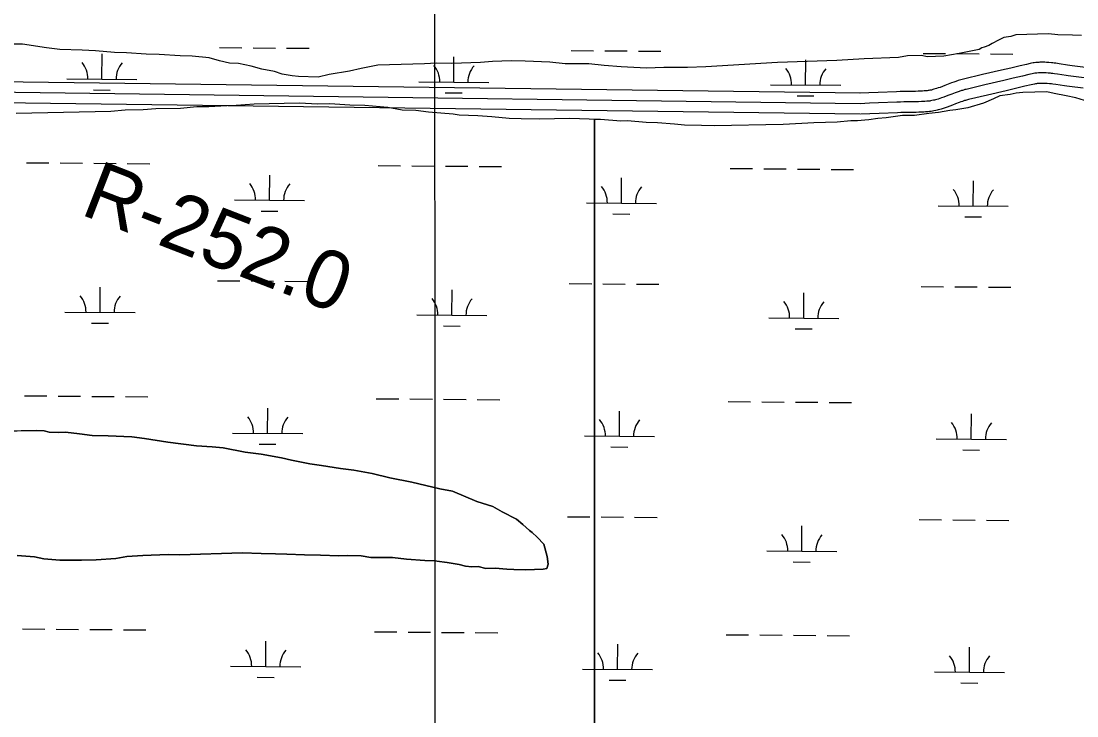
# Model space of a CAD drawing. Extents: x 3271442 to 3309282, y 752266 to 777610.
# Drawn here: x 3295970 to 3297476, y 772135 to 773127 of the extents above; entities that cross this region are included whole.
import ezdxf

# ---------------------------------------------------------------- set-up
doc = ezdxf.new("R2010")
doc.units = 0
for name, color, linetype in [('V-GRID-MAJR', 7, 'Continuous'), ('V-RIVR-RANG-IDEN', 7, 'Continuous'), ('V-ROAD-CNTR', 7, 'Continuous'), ('V-SITE-VEGE', 7, 'Continuous'), ('V-WETL-SWMP', 7, 'Continuous')]:
    doc.layers.add(name, color=color, linetype=linetype)

msp = doc.modelspace()

# ---------------------------------------------------------------- linework, layer by layer
at = {"layer": 'V-GRID-MAJR'}
msp.add_spline([(3296567.4, 757647.8), (3296564.7, 763706.6), (3296562.1, 769768.5), (3296559.4, 775830.5), (3296559.4, 775833.5)], degree=3, dxfattribs=at)
at = {"layer": 'V-ROAD-CNTR'}
for points in [[(3297488.4, 773060.5), (3297469, 773062.9), (3297465.7, 773063.3), (3297462.6, 773063.8), (3297450.5, 773065.6), (3297445.8, 773066.3), (3297443.6, 773066.6), (3297441.6, 773066.8), (3297439.7, 773067), (3297436.1, 773067.4), (3297432.8, 773067.6), (3297430, 773067.7), (3297427.4, 773067.7), (3297425.2, 773067.7), (3297423.2, 773067.7), (3297421.5, 773067.6), (3297419.9, 773067.5), (3297417.3, 773067.3), (3297415.2, 773067), (3297413.6, 773066.8), (3297411.3, 773066.4), (3297409.1, 773065.9), (3297403.9, 773064.8), (3297394.9, 773062.7), (3297381.5, 773059.6), (3297368.2, 773056.4), (3297341.3, 773050.1), (3297314.4, 773043.7), (3297312.4, 773043.2), (3297310.4, 773042.7), (3297308.5, 773042.1), (3297306.7, 773041.6), (3297303.3, 773040.5), (3297300.2, 773039.4), (3297297.3, 773038.3), (3297292.1, 773036.4), (3297287.7, 773034.6), (3297284, 773033.2), (3297280.8, 773032), (3297278.1, 773031.1), (3297275.8, 773030.3), (3297273.8, 773029.7), (3297272.1, 773029.2), (3297270.6, 773028.8), (3297269.3, 773028.4), (3297268.3, 773028.2), (3297266.3, 773027.8), (3297264.9, 773027.5), (3297263.9, 773027.4), (3297262.3, 773027.2), (3297260.6, 773027), (3297258.3, 773026.8), (3297255.9, 773026.7), (3297253.7, 773026.6), (3297249.5, 773026.4), (3297245.8, 773026.3), (3297239.2, 773026.2), (3297229.1, 773026.1), (3297223.9, 773026), (3297218.7, 773025.8), (3297192.4, 773024.7), (3297179.3, 773024.2), (3297166.2, 773023.5)], [(3297486.5, 773045.6), (3297467.1, 773048), (3297463.6, 773048.5), (3297460.4, 773048.9), (3297448.3, 773050.8), (3297443.8, 773051.4), (3297441.8, 773051.7), (3297439.9, 773051.9), (3297438.2, 773052.1), (3297434.9, 773052.4), (3297432, 773052.6), (3297429.5, 773052.7), (3297427.4, 773052.7), (3297425.4, 773052.7), (3297423.8, 773052.7), (3297422.3, 773052.6), (3297421.1, 773052.5), (3297418.8, 773052.3), (3297417.2, 773052.1), (3297416, 773052), (3297414.1, 773051.6), (3297412.2, 773051.3), (3297407.2, 773050.1), (3297398.3, 773048.1), (3297385, 773045), (3297371.7, 773041.8), (3297344.8, 773035.5), (3297317.9, 773029.1), (3297316.1, 773028.7), (3297314.4, 773028.2), (3297312.8, 773027.7), (3297311.2, 773027.3), (3297308.1, 773026.3), (3297305.2, 773025.3), (3297302.5, 773024.3), (3297297.5, 773022.4), (3297293.2, 773020.7), (3297289.3, 773019.2), (3297286, 773017.9), (3297283, 773016.9), (3297280.4, 773016), (3297278.2, 773015.3), (3297276.2, 773014.7), (3297274.4, 773014.3), (3297272.9, 773013.9), (3297271.5, 773013.5), (3297269.1, 773013), (3297267.3, 773012.7), (3297266, 773012.5), (3297263.9, 773012.3), (3297261.9, 773012.1), (3297259.2, 773011.9), (3297256.7, 773011.7), (3297254.4, 773011.6), (3297250, 773011.4), (3297246.2, 773011.3), (3297239.4, 773011.2), (3297229.3, 773011.1), (3297224.3, 773011), (3297219.2, 773010.8), (3297193.1, 773009.7), (3297180, 773009.2), (3297166.9, 773008.6)], [(3297167.1, 773023.6), (3295538.4, 773045.3)], [(3297484.7, 773030.7), (3297465.2, 773033.1), (3297461.6, 773033.6), (3297458.2, 773034.1), (3297446.1, 773036), (3297441.8, 773036.6), (3297439.9, 773036.8), (3297438.2, 773037), (3297436.7, 773037.2), (3297433.7, 773037.5), (3297431.2, 773037.6), (3297429.1, 773037.7), (3297427.3, 773037.7), (3297425.7, 773037.7), (3297424.3, 773037.7), (3297423.2, 773037.6), (3297422.2, 773037.6), (3297420.4, 773037.4), (3297419.2, 773037.3), (3297418.3, 773037.1), (3297416.9, 773036.9), (3297415.4, 773036.6), (3297410.5, 773035.5), (3297401.7, 773033.5), (3297388.4, 773030.4), (3297375.1, 773027.2), (3297348.2, 773020.9), (3297321.4, 773014.5), (3297319.9, 773014.2), (3297318.4, 773013.8), (3297317, 773013.4), (3297315.7, 773013), (3297312.9, 773012), (3297310.3, 773011.1), (3297307.8, 773010.2), (3297302.9, 773008.4), (3297298.6, 773006.7), (3297294.6, 773005.2), (3297291.1, 773003.8), (3297287.9, 773002.7), (3297285.1, 773001.8), (3297282.5, 773001), (3297280.2, 773000.3), (3297278.2, 772999.7), (3297276.4, 772999.3), (3297274.8, 772998.9), (3297272, 772998.3), (3297269.8, 772997.9), (3297268.1, 772997.7), (3297265.6, 772997.3), (3297263.1, 772997.1), (3297260.2, 772996.9), (3297257.5, 772996.7), (3297255, 772996.6), (3297250.5, 772996.4), (3297246.5, 772996.3), (3297239.6, 772996.2), (3297229.6, 772996.1), (3297224.7, 772996), (3297219.8, 772995.8), (3297193.7, 772994.8), (3297180.6, 772994.2), (3297167.6, 772993.6)], [(3297166.9, 773008.6), (3295181.8, 773035.1)], [(3297166.7, 772993.6), (3295181.6, 773020.1)]]:
    msp.add_lwpolyline(points, dxfattribs=at)
at = {"layer": 'V-SITE-VEGE'}
for p, q in [((3297364.1, 773099.1), (3297355.3, 773094.8)), ((3297371.9, 773103.3), (3297364.1, 773099.1)), ((3297374.9, 773103.4), (3297371.9, 773103.3)), ((3297381.9, 773104.7), (3297374.9, 773103.4)), ((3297388.8, 773106.9), (3297381.9, 773104.7)), ((3297435.6, 773108.5), (3297388.8, 773106.9)), ((3297448.6, 773106.9), (3297435.6, 773108.5)), ((3297469.6, 773106.6), (3297448.6, 773106.9)), ((3297482.5, 773106.1), (3297469.6, 773106.6)), ((3295972.1, 773093.4), (3295952.1, 773093.7)), ((3296006.1, 773088.5), (3295972.1, 773093.4)), ((3296025.2, 773086.2), (3296006.1, 773088.5)), ((3296057.1, 773085.2), (3296025.2, 773086.2)), ((3296076.1, 773083.9), (3296057.1, 773085.2)), ((3296103.1, 773081.8), (3296076.1, 773083.9)), ((3297324.7, 773083.8), (3297307.9, 773080.3)), ((3297336.6, 773086.2), (3297324.7, 773083.8)), ((3297340.5, 773088.3), (3297336.6, 773086.2)), ((3297343.5, 773089.4), (3297340.5, 773088.3)), ((3297350.4, 773091.7), (3297343.5, 773089.4)), ((3297355.3, 773094.8), (3297350.4, 773091.7)), ((3296120.1, 773081.4), (3296103.1, 773081.8)), ((3296148.1, 773079.3), (3296120.1, 773081.4)), ((3296167, 773078.9), (3296148.1, 773079.3)), ((3296197, 773077), (3296167, 773078.9)), ((3296214, 773076.5), (3296197, 773077)), ((3296238, 773074.3), (3296214, 773076.5)), ((3296253.1, 773069.9), (3296238, 773074.3)), ((3296267.2, 773066.3), (3296253.1, 773069.9)), ((3296625.2, 773067.4), (3296584.3, 773066)), ((3296642.1, 773068.9), (3296625.2, 773067.4)), ((3296669, 773069.8), (3296642.1, 773068.9)), ((3296688.9, 773069.5), (3296669, 773069.8)), ((3296723.9, 773067.7), (3296688.9, 773069.5)), ((3296745.9, 773065.4), (3296723.9, 773067.7)), ((3297049, 773067.6), (3296946.5, 773061.2)), ((3297133.7, 773070.4), (3297049, 773067.6)), ((3297172.5, 773072.7), (3297133.7, 773070.4)), ((3297221.3, 773074.4), (3297172.5, 773072.7)), ((3297234.2, 773076.8), (3297221.3, 773074.4)), ((3297254.1, 773077.5), (3297234.2, 773076.8)), ((3297262.2, 773075.7), (3297254.1, 773077.5)), ((3297286.1, 773076.5), (3297262.2, 773075.7)), ((3297307.9, 773080.3), (3297286.1, 773076.5)), ((3296280.1, 773065.8), (3296267.2, 773066.3)), ((3296298.2, 773062.4), (3296280.1, 773065.8)), ((3296313.3, 773057.9), (3296298.2, 773062.4)), ((3296331.4, 773054.5), (3296313.3, 773057.9)), ((3296342.5, 773050.9), (3296331.4, 773054.5)), ((3296438.1, 773055.1), (3296409.3, 773050.2)), ((3296454.9, 773058.7), (3296438.1, 773055.1)), ((3296478.7, 773063.5), (3296454.9, 773058.7)), ((3296545.4, 773065.7), (3296478.7, 773063.5)), ((3296562.4, 773066.3), (3296545.4, 773065.7)), ((3296584.3, 773066), (3296562.4, 773066.3)), ((3296779.8, 773065.6), (3296745.9, 773065.4)), ((3296801.8, 773063.3), (3296779.8, 773065.6)), ((3296825.8, 773061.1), (3296801.8, 773063.3)), ((3296861.8, 773059.3), (3296825.8, 773061.1)), ((3296886.7, 773060.2), (3296861.8, 773059.3)), ((3296920.6, 773060.3), (3296886.7, 773060.2)), ((3296946.5, 773061.2), (3296920.6, 773060.3)), ((3296356.5, 773048.4), (3296342.5, 773050.9)), ((3296365.5, 773047.7), (3296356.5, 773048.4)), ((3296393.5, 773046.6), (3296365.5, 773047.7)), ((3296409.3, 773050.2), (3296393.5, 773046.6)), ((3297380.8, 773021.9), (3297366.2, 773019.9)), ((3297389.3, 773023.8), (3297380.8, 773021.9)), ((3297398.7, 773024.8), (3297389.3, 773023.8)), ((3297433, 773025.5), (3297398.7, 773024.8)), ((3297443.3, 773023.1), (3297433, 773025.5)), ((3297460.5, 773020), (3297443.3, 773023.1)), ((3297342.5, 773009.2), (3297320.3, 773002.8)), ((3297356.9, 773015.5), (3297342.5, 773009.2)), ((3297366.2, 773019.9), (3297356.9, 773015.5)), ((3297474.2, 773016.8), (3297460.5, 773020)), ((3297493.2, 773011.2), (3297474.2, 773016.8)), ((3297244.3, 772991.9), (3297227.1, 772991.6)), ((3297264.8, 772994.8), (3297244.3, 772991.9)), ((3297278.5, 772996), (3297264.8, 772994.8)), ((3297294.7, 772998.8), (3297278.5, 772996)), ((3297303.2, 772999.9), (3297294.7, 772998.8)), ((3297320.3, 773002.8), (3297303.2, 772999.9)), ((3296796.4, 772985.9), (3296787.8, 772986.2)), ((3296787.8, 772986.2), (3296787.8, 771563.6)), ((3296825.5, 772983.9), (3296796.4, 772985.9)), ((3296834.9, 772984.1), (3296825.5, 772983.9)), ((3296861.5, 772982), (3296834.9, 772984.1)), ((3296877.8, 772981.5), (3296861.5, 772982)), ((3296901.9, 772979.4), (3296877.8, 772981.5)), ((3296916.4, 772977.9), (3296901.9, 772979.4)), ((3296940.4, 772977.5), (3296916.4, 772977.9)), ((3296958.4, 772977), (3296940.4, 772977.5)), ((3297056.9, 772978.9), (3296958.4, 772977)), ((3297083.4, 772980.3), (3297056.9, 772978.9)), ((3297100.6, 772981.4), (3297083.4, 772980.3)), ((3297134, 772982.1), (3297100.6, 772981.4)), ((3297153.6, 772984.2), (3297134, 772982.1)), ((3297163, 772984.3), (3297153.6, 772984.2)), ((3297173.3, 772985.4), (3297163, 772984.3)), ((3297179.3, 772985.5), (3297173.3, 772985.4)), ((3297192.1, 772987.5), (3297179.3, 772985.5)), ((3297204.1, 772988.6), (3297192.1, 772987.5)), ((3297227.1, 772991.6), (3297204.1, 772988.6))]:
    msp.add_line(p, q, dxfattribs=at)
for points in [[(3296787.8, 772986.2), (3296780.1, 772986.5), (3296752.6, 772987.7), (3296709, 772986.8), (3296683.3, 772987.2), (3296666.1, 772987.7), (3296641.2, 772989.8), (3296621.5, 772991.2), (3296594.9, 772992.4), (3296586.3, 772993.9), (3296551.2, 772996.7), (3296533.1, 772998.9), (3296513.4, 772999.4), (3296492.8, 773003.3), (3296460.2, 773006.1), (3296438.8, 773006.5), (3296410.4, 773008.6), (3296393.3, 773008.2), (3296366.7, 773009.4), (3296302.5, 773008.2), (3296276.9, 773006), (3296263.2, 773005.7), (3296237.5, 773004.4), (3296220.4, 773004.1), (3296197.3, 773001.9), (3296162.2, 773001.3), (3296144.2, 773000.1), (3296118.5, 772999.6), (3296098, 772997.5), (3295962.7, 772994.9)], [(3296787.8, 771563.6), (3296787.8, 772986.2)], [(3296567.3, 772459), (3296537.1, 772466), (3296527.1, 772468.7), (3296496, 772474.6), (3296470.8, 772480.7), (3296444.7, 772485.9), (3296425.7, 772488.2), (3296398.6, 772492.3), (3296381.6, 772494.7), (3296355.5, 772499.8), (3296341.4, 772503.3), (3296312.3, 772508.3), (3296289.3, 772511.6), (3296258.2, 772517.5), (3296242.2, 772519), (3296220.2, 772520.2), (3296179.1, 772525.8), (3296146, 772530.7), (3296128, 772533.1), (3296094, 772534.9), (3296071.1, 772535.2), (3296053.1, 772537.6), (3296033, 772539.9), (3296023.1, 772539.5), (3296010.1, 772540.1), (3296003, 772541.9), (3295992.1, 772542.5), (3295880.4, 772539.8)], [(3296545.8, 772356.6), (3296559.8, 772356.1), (3296573.8, 772354.5), (3296577.8, 772353.7), (3296594.8, 772351.3), (3296603.9, 772348.6), (3296612.9, 772347.9), (3296621.9, 772348.2), (3296632.9, 772345.6), (3296645.9, 772346), (3296662.9, 772344.6), (3296672.9, 772343.9), (3296689.8, 772343.5), (3296714.8, 772344.3), (3296719.7, 772345.5), (3296721.5, 772351.5), (3296720.1, 772362.4), (3296715.5, 772380.2), (3296706.2, 772389.9), (3296699, 772396.6), (3296695, 772399.5), (3296685.7, 772408.2), (3296676.5, 772415.8), (3296656.2, 772426.1), (3296642.9, 772433.7), (3296619.8, 772440.9), (3296585.4, 772455.7), (3296567.3, 772459)], [(3295964.1, 772364), (3295989.1, 772361.9), (3296002.2, 772359.3), (3296025.2, 772357.1), (3296030.2, 772357.3), (3296056.1, 772357.2), (3296077, 772357.9), (3296104.9, 772359.8), (3296120.8, 772362.3), (3296143.6, 772364.1), (3296179.5, 772365.3), (3296196.5, 772364.8), (3296285.1, 772367.8), (3296312.1, 772366.7), (3296333, 772366.4), (3296349, 772366), (3296374, 772364.8), (3296396.9, 772364.6), (3296422.9, 772363.5), (3296434.9, 772363.9), (3296454.8, 772363.5), (3296468.9, 772361), (3296499.8, 772361), (3296519.8, 772358.7), (3296545.8, 772356.6)]]:
    msp.add_lwpolyline(points, dxfattribs=at)
at = {"layer": 'V-WETL-SWMP'}
for p, q in [((3296252.7, 773088.7), (3296284.7, 773088.5)), ((3296300.7, 773088.3), (3296332.7, 773088.1)), ((3296348.7, 773087.9), (3296380.7, 773087.7)), ((3296754.6, 773084.6), (3296786.6, 773084.3)), ((3296802.6, 773084.2), (3296834.6, 773083.9)), ((3296850.6, 773083.8), (3296882.6, 773083.5)), ((3296085.2, 773043.7), (3296085.5, 773079.7)), ((3296587.1, 773039.5), (3296587.4, 773075.5)), ((3297089, 773035.4), (3297089.3, 773071.4)), ((3297256.5, 773080.5), (3297288.5, 773080.2)), ((3297304.5, 773080.1), (3297336.5, 773079.8)), ((3297352.5, 773079.7), (3297384.5, 773079.4)), ((3296035.2, 773044.1), (3296135.2, 773043.3)), ((3296537.1, 773039.9), (3296637.1, 773039.1)), ((3296073.1, 773028.3), (3296097.1, 773028.1)), ((3296575, 773024.2), (3296599, 773024)), ((3297039, 773035.8), (3297139, 773035)), ((3297076.9, 773020.1), (3297100.9, 773019.9)), ((3295977.4, 772924.5), (3296009.4, 772924.2)), ((3296025.4, 772924.1), (3296057.4, 772923.8)), ((3296073.4, 772923.7), (3296105.4, 772923.4)), ((3296121.4, 772923.3), (3296153.4, 772923)), ((3296479.3, 772920.3), (3296511.3, 772920.1)), ((3296527.3, 772920), (3296559.3, 772919.7)), ((3296575.3, 772919.6), (3296607.3, 772919.3)), ((3296623.3, 772919.2), (3296655.3, 772918.9)), ((3296324.3, 772870.9), (3296324.6, 772906.9)), ((3296826.2, 772866.7), (3296826.5, 772902.7)), ((3296981.2, 772916.2), (3297013.2, 772916)), ((3297029.2, 772915.8), (3297061.2, 772915.6)), ((3297077.2, 772915.4), (3297109.2, 772915.2)), ((3297125.2, 772915), (3297157.2, 772914.8)), ((3297328.1, 772862.6), (3297328.4, 772898.6)), ((3296274.3, 772871.3), (3296374.3, 772870.5)), ((3296776.2, 772867.2), (3296876.2, 772866.3)), ((3297278.1, 772863), (3297378.1, 772862.2)), ((3296312.2, 772855.5), (3296336.2, 772855.4)), ((3296814.1, 772851.4), (3296838.1, 772851.2)), ((3297316, 772847.3), (3297340, 772847.1)), ((3296249.9, 772756.1), (3296281.9, 772755.8)), ((3296297.9, 772755.7), (3296329.9, 772755.4)), ((3296345.9, 772755.3), (3296377.9, 772755)), ((3296751.8, 772751.9), (3296783.8, 772751.7)), ((3296799.8, 772751.5), (3296831.8, 772751.3)), ((3296847.8, 772751.1), (3296879.8, 772750.9)), ((3296082.5, 772711), (3296082.8, 772747)), ((3296584.4, 772706.9), (3296584.7, 772742.9)), ((3297086.3, 772702.7), (3297086.6, 772738.7)), ((3297253.7, 772747.8), (3297285.7, 772747.5)), ((3297301.7, 772747.4), (3297333.7, 772747.1)), ((3297349.7, 772747), (3297381.7, 772746.7)), ((3296032.5, 772711.4), (3296132.5, 772710.6)), ((3296534.4, 772707.3), (3296634.4, 772706.5)), ((3296070.4, 772695.7), (3296094.4, 772695.5)), ((3296572.3, 772691.5), (3296596.3, 772691.3)), ((3297036.3, 772703.1), (3297136.3, 772702.3)), ((3297074.2, 772687.4), (3297098.2, 772687.2)), ((3295974.7, 772591.8), (3296006.7, 772591.6)), ((3296022.7, 772591.4), (3296054.7, 772591.2)), ((3296070.7, 772591), (3296102.7, 772590.8)), ((3296118.7, 772590.6), (3296150.7, 772590.4)), ((3296476.6, 772587.7), (3296508.6, 772587.4)), ((3296524.6, 772587.3), (3296556.6, 772587)), ((3296572.6, 772586.9), (3296604.6, 772586.6)), ((3296620.6, 772586.5), (3296652.6, 772586.2)), ((3296321.6, 772538.2), (3296321.9, 772574.2)), ((3296823.4, 772534.1), (3296823.7, 772570.1)), ((3296978.5, 772583.6), (3297010.5, 772583.3)), ((3297026.5, 772583.2), (3297058.5, 772582.9)), ((3297074.4, 772582.8), (3297106.4, 772582.5)), ((3297122.4, 772582.4), (3297154.4, 772582.1)), ((3297325.3, 772529.9), (3297325.6, 772565.9)), ((3295880.4, 772539.8), (3295992.1, 772542.5)), ((3295992.1, 772542.5), (3296003, 772541.9)), ((3296003, 772541.9), (3296010.1, 772540.1)), ((3296010.1, 772540.1), (3296023.1, 772539.5)), ((3296023.1, 772539.5), (3296033, 772539.9)), ((3296033, 772539.9), (3296053.1, 772537.6)), ((3296053.1, 772537.6), (3296071.1, 772535.2)), ((3296071.1, 772535.2), (3296094, 772534.9)), ((3296094, 772534.9), (3296128, 772533.1)), ((3296128, 772533.1), (3296146, 772530.7)), ((3296146, 772530.7), (3296179.1, 772525.8)), ((3296179.1, 772525.8), (3296220.2, 772520.2)), ((3296271.6, 772538.6), (3296371.6, 772537.8)), ((3296773.5, 772534.5), (3296873.4, 772533.7)), ((3297275.3, 772530.4), (3297375.3, 772529.5)), ((3296220.2, 772520.2), (3296242.2, 772519)), ((3296242.2, 772519), (3296258.2, 772517.5)), ((3296258.2, 772517.5), (3296289.3, 772511.6)), ((3296289.3, 772511.6), (3296312.3, 772508.3)), ((3296309.4, 772522.9), (3296333.4, 772522.7)), ((3296811.3, 772518.8), (3296835.3, 772518.6)), ((3297313.2, 772514.6), (3297337.2, 772514.4)), ((3296312.3, 772508.3), (3296341.4, 772503.3)), ((3296341.4, 772503.3), (3296355.5, 772499.8)), ((3296355.5, 772499.8), (3296381.6, 772494.7)), ((3296381.6, 772494.7), (3296398.6, 772492.3)), ((3296398.6, 772492.3), (3296425.7, 772488.2)), ((3296425.7, 772488.2), (3296444.7, 772485.9)), ((3296444.7, 772485.9), (3296470.8, 772480.7)), ((3296470.8, 772480.7), (3296496, 772474.6)), ((3296496, 772474.6), (3296527.1, 772468.7)), ((3296527.1, 772468.7), (3296537.1, 772466)), ((3296537.1, 772466), (3296567.3, 772459)), ((3296567.3, 772459), (3296585.4, 772455.7)), ((3296585.4, 772455.7), (3296619.8, 772440.9)), ((3296619.8, 772440.9), (3296642.9, 772433.7)), ((3296642.9, 772433.7), (3296656.2, 772426.1)), ((3296656.2, 772426.1), (3296676.5, 772415.8)), ((3296676.5, 772415.8), (3296685.7, 772408.2)), ((3296685.7, 772408.2), (3296694.9, 772399.5)), ((3296749.1, 772419.3), (3296781.1, 772419)), ((3296797.1, 772418.9), (3296829.1, 772418.6)), ((3296845.1, 772418.5), (3296877.1, 772418.2)), ((3297083.5, 772370.1), (3297083.8, 772406.1)), ((3297251, 772415.1), (3297283, 772414.9)), ((3297299, 772414.7), (3297331, 772414.5)), ((3297347, 772414.3), (3297379, 772414.1)), ((3296694.9, 772399.5), (3296699, 772396.6)), ((3296699, 772396.6), (3296706.2, 772389.9)), ((3296706.2, 772389.9), (3296715.5, 772380.2)), ((3296715.5, 772380.2), (3296720.1, 772362.4)), ((3295989.1, 772361.9), (3295964.1, 772364)), ((3296002.2, 772359.3), (3295989.1, 772361.9)), ((3296025.2, 772357.1), (3296002.2, 772359.3)), ((3296104.9, 772359.8), (3296077, 772357.9)), ((3296120.8, 772362.3), (3296104.9, 772359.8)), ((3296143.6, 772364.1), (3296120.8, 772362.3)), ((3296179.5, 772365.3), (3296143.6, 772364.1)), ((3296196.5, 772364.8), (3296179.5, 772365.3)), ((3296285.1, 772367.8), (3296196.5, 772364.8)), ((3296312.1, 772366.7), (3296285.1, 772367.8)), ((3296333, 772366.4), (3296312.1, 772366.7)), ((3296349, 772366), (3296333, 772366.4)), ((3296374, 772364.8), (3296349, 772366)), ((3296396.9, 772364.6), (3296374, 772364.8)), ((3296422.9, 772363.5), (3296396.9, 772364.6)), ((3296434.9, 772363.9), (3296422.9, 772363.5)), ((3296454.8, 772363.5), (3296434.9, 772363.9)), ((3296468.9, 772361), (3296454.8, 772363.5)), ((3296499.8, 772361), (3296468.9, 772361)), ((3296519.8, 772358.7), (3296499.8, 772361)), ((3296720.1, 772362.4), (3296721.5, 772351.5)), ((3297033.5, 772370.5), (3297133.5, 772369.7)), ((3296030.2, 772357.3), (3296025.2, 772357.1)), ((3296056.1, 772357.2), (3296030.2, 772357.3)), ((3296077, 772357.9), (3296056.1, 772357.2)), ((3296545.8, 772356.6), (3296519.8, 772358.7)), ((3296559.8, 772356.1), (3296545.8, 772356.6)), ((3296573.8, 772354.5), (3296559.8, 772356.1)), ((3296577.8, 772353.7), (3296573.8, 772354.5)), ((3296594.8, 772351.3), (3296577.8, 772353.7)), ((3296603.9, 772348.6), (3296594.8, 772351.3)), ((3296612.9, 772347.9), (3296603.9, 772348.6)), ((3296621.9, 772348.2), (3296612.9, 772347.9)), ((3296632.9, 772345.6), (3296621.9, 772348.2)), ((3296645.9, 772346), (3296632.9, 772345.6)), ((3296662.9, 772344.6), (3296645.9, 772346)), ((3296672.9, 772343.9), (3296662.9, 772344.6)), ((3296714.8, 772344.3), (3296689.8, 772343.5)), ((3296719.7, 772345.5), (3296714.8, 772344.3)), ((3296721.5, 772351.5), (3296719.7, 772345.5)), ((3297071.4, 772354.7), (3297095.4, 772354.5)), ((3296689.8, 772343.5), (3296672.9, 772343.9)), ((3295971.9, 772259.2), (3296003.9, 772258.9)), ((3296019.9, 772258.8), (3296051.9, 772258.5)), ((3296067.9, 772258.4), (3296099.9, 772258.1)), ((3296115.9, 772258), (3296147.9, 772257.7)), ((3296473.8, 772255), (3296505.8, 772254.8)), ((3296521.8, 772254.6), (3296553.8, 772254.4)), ((3296569.8, 772254.2), (3296601.8, 772254)), ((3296617.8, 772253.8), (3296649.8, 772253.6)), ((3296318.8, 772205.6), (3296319.1, 772241.6)), ((3296975.7, 772250.9), (3297007.7, 772250.6)), ((3297023.7, 772250.5), (3297055.7, 772250.2)), ((3297071.7, 772250.1), (3297103.7, 772249.8)), ((3297119.7, 772249.7), (3297151.7, 772249.4)), ((3296820.7, 772201.4), (3296821, 772237.4)), ((3297322.6, 772197.3), (3297322.9, 772233.3)), ((3296268.8, 772206), (3296368.8, 772205.1)), ((3296770.7, 772201.8), (3296870.7, 772201)), ((3297272.6, 772197.7), (3297372.6, 772196.9)), ((3296306.7, 772190.2), (3296330.7, 772190)), ((3296808.6, 772186.1), (3296832.6, 772185.9)), ((3297310.5, 772182), (3297334.5, 772181.8))]:
    msp.add_line(p, q, dxfattribs=at)
for centre, start, end in [((3296030, 773044.6), 358.7563, 40.2999), ((3296140.5, 773043.7), 138.7563, 180.2999), ((3296531.9, 773040.5), 358.7563, 40.2999), ((3296642.4, 773039.6), 138.7563, 180.2999), ((3297033.8, 773036.3), 358.7563, 40.2999), ((3297144.3, 773035.4), 138.7563, 180.2999), ((3296269.1, 772871.8), 358.7563, 40.2999), ((3296379.5, 772870.9), 138.7563, 180.2999), ((3296771, 772867.7), 358.7563, 40.2999), ((3296881.4, 772866.8), 138.7563, 180.2999), ((3297272.8, 772863.5), 358.7563, 40.2999), ((3297383.3, 772862.6), 138.7563, 180.2999), ((3296027.3, 772711.9), 358.7563, 40.2999), ((3296137.7, 772711), 138.7563, 180.2999), ((3296529.2, 772707.8), 358.7563, 40.2999), ((3296639.6, 772706.9), 138.7563, 180.2999), ((3297031, 772703.7), 358.7563, 40.2999), ((3297141.5, 772702.8), 138.7563, 180.2999), ((3296266.3, 772539.1), 358.7563, 40.2999), ((3296376.8, 772538.2), 138.7563, 180.2999), ((3296768.2, 772535), 358.7563, 40.2999), ((3296878.7, 772534.1), 138.7563, 180.2999), ((3297270.1, 772530.9), 358.7563, 40.2999), ((3297380.6, 772530), 138.7563, 180.2999), ((3297028.3, 772371), 358.7563, 40.2999), ((3297138.8, 772370.1), 138.7563, 180.2999), ((3296263.6, 772206.5), 358.7563, 40.2999), ((3296374.1, 772205.6), 138.7563, 180.2999), ((3296765.5, 772202.3), 358.7563, 40.2999), ((3296876, 772201.4), 138.7563, 180.2999), ((3297267.4, 772198.2), 358.7563, 40.2999), ((3297377.8, 772197.3), 138.7563, 180.2999)]:
    msp.add_arc(centre, 35.2, start, end, dxfattribs=at)

# ---------------------------------------------------------------- texts
at = {"layer": 'V-RIVR-RANG-IDEN'}
msp.add_text('R-252.0', height=83, rotation=338.7732, dxfattribs=at).set_placement((3296052.6, 772851.4))

doc.saveas('drawing.dxf')
